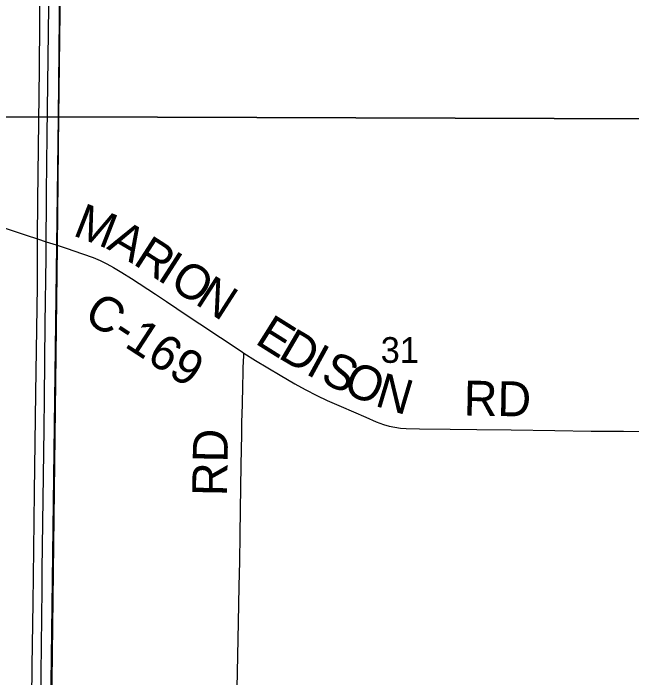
# Model space of a CAD drawing. Extents: x 1584893 to 1934202, y 663575 to 1091909.
# Drawn here: x 1808706 to 1814023, y 932287 to 938001 of the extents above; entities that cross this region are included whole.
import ezdxf

# ---------------------------------------------------------------- set-up
doc = ezdxf.new("R2010")
doc.units = 0
for name, color, linetype in [('GM_X_County_Road', 7, 'Continuous'), ('GM_X_County_Road_Text', 7, 'Continuous'), ('GM_X_Section', 7, 'Continuous'), ('GM_X_Section_Text', 7, 'Continuous'), ('GM_X_Township', 7, 'Continuous'), ('GM_X_Township_Road', 7, 'Continuous'), ('GM_X_Township_Road_Text', 7, 'Continuous'), ('GM_X_US_Route', 7, 'Continuous')]:
    doc.layers.add(name, color=color, linetype=linetype)

msp = doc.modelspace()

# ---------------------------------------------------------------- linework, layer by layer
at = {"layer": 'GM_X_County_Road'}
for points in [[(1808232.9, 936271.8), (1808332.7, 936245.2), (1808521.2, 936189.6), (1808661.5, 936144.5), (1808817.1, 936092.4), (1808913.8, 936060.7), (1808988.6, 936036.2), (1809073.3, 936008.6)], [(1809073.3, 936008.6), (1809160.1, 935980.3), (1809299.9, 935933.3), (1809392, 935899.4), (1809452.2, 935873.9), (1809511, 935845.6), (1809568.6, 935814.6), (1809639, 935772.9), (1809721.6, 935719.7), (1809927.4, 935584.8), (1810023, 935521.2), (1810200.6, 935403.2), (1810309.2, 935329.6), (1810664.9, 935094.3), (1810688.6, 935079.2)], [(1810688.6, 935079.2), (1810789.6, 935014.9), (1811000.4, 934887.9), (1811127.8, 934813), (1811214.2, 934765.7), (1811316.8, 934713.6), (1811405.9, 934671.7), (1811525.9, 934618.4), (1811736.2, 934526.3), (1811827.2, 934488.2), (1811889, 934465.3), (1811936.4, 934451.1), (1811984.9, 934440.6), (1812034, 934433.9), (1812083.3, 934430.3), (1812198.2, 934426.5), (1812460.7, 934424), (1812690.3, 934421.5), (1812985.6, 934417.6), (1813362.9, 934412.9), (1813674.5, 934408.5), (1813953.4, 934406.5), (1814150.1, 934403.2)]]:
    msp.add_lwpolyline(points, dxfattribs=at)
at = {"layer": 'GM_X_Section'}
for points in [[(1809163.3, 942525.6), (1809163, 942487.6), (1809093.8, 937111), (1803718.7, 937104.2), (1803783.9, 942158.7)], [(1815148.3, 942492.6), (1815060.8, 937090), (1809093.8, 937111), (1809163, 942487.6)], [(1803718.7, 937104.2), (1809093.8, 937111), (1809024.9, 931798.4), (1803688.2, 931841.4)], [(1815060.8, 937090), (1814877.6, 931732.1), (1809024.9, 931798.4), (1809093.8, 937111)]]:
    msp.add_lwpolyline(points, close=True, dxfattribs=at)
at = {"layer": 'GM_X_Township'}
for points in [[(1809357.8, 958555.1), (1809297.8, 953687.2), (1809284.8, 953200.4), (1809277.6, 952953.2), (1809226.3, 949572.9), (1809235.3, 949251.8), (1809240.4, 949177), (1809212, 947616.2), (1809216.6, 947094.9), (1809156.3, 943120.4), (1809131.1, 940774.6), (1809083.5, 935995.2), (1809030.3, 931794.3), (1808903.8, 931791.8), (1806844.2, 931808.6), (1797034, 931881.5), (1791447, 931895.4), (1789687.2, 931893.8), (1788575, 931901.3), (1785087, 931925), (1779693.4, 931998.1), (1779120.8, 932011.6), (1776887.5, 932016)], [(1814866.6, 931692), (1810616.4, 931766.5), (1809030.3, 931794.3), (1809083.5, 935995.2), (1809131.1, 940774.6), (1809156.3, 943120.4), (1809216.6, 947094.9), (1809212, 947616.2), (1809240.4, 949177), (1809235.3, 949251.8), (1809226.3, 949572.9), (1809277.6, 952953.2), (1809284.8, 953200.4), (1809297.8, 953687.2), (1809357.8, 958555.1)]]:
    msp.add_lwpolyline(points, dxfattribs=at)
at = {"layer": 'GM_X_Township_Road'}
msp.add_lwpolyline([(1810622.7, 931789.4), (1810632.7, 932335.5), (1810642.5, 932761.9), (1810648.4, 933073.5), (1810653.1, 933286.7), (1810656.5, 933516.3), (1810658.9, 933729.6), (1810665.8, 934113.5), (1810670.6, 934380), (1810671.1, 934468.5), (1810673.7, 934573.6), (1810675.2, 934623.1), (1810676.6, 934668.2), (1810677.5, 934698.6), (1810678.5, 934737.7), (1810679.5, 934777.6), (1810680.3, 934821.1), (1810681.4, 934881.8), (1810682.9, 934966.9), (1810683.7, 934992.1), (1810684.4, 935012.1), (1810686.6, 935048.5), (1810688.6, 935079.2)], dxfattribs=at)
at = {"layer": 'GM_X_US_Route'}
for points in [[(1808941.5, 932082.1), (1808949.7, 932803.9), (1808952.8, 933049.9), (1808954.4, 933213.9), (1808969.9, 934427.9), (1808972.6, 934690.4), (1808981, 935330.1), (1808987, 935904.4), (1808988.6, 936036.2), (1808989, 936116.9), (1808990.2, 936297), (1808991.8, 936461.1), (1808997.3, 936953), (1809014.5, 938281.8), (1809011.3, 938494.9), (1809000.4, 938707.8), (1808982.2, 938920.1), (1808965.9, 939051.4)], [(1808863.3, 931813.1), (1808869.4, 932388.7), (1808876.1, 932930), (1808881.8, 933389.4), (1808888.3, 933881.5), (1808899.4, 934734.6), (1808913.6, 935653.4), (1808913.4, 936014.4), (1808913.8, 936060.7), (1808916.2, 936391.7), (1808929.8, 937523.7), (1808937.7, 938311.3)]]:
    msp.add_lwpolyline(points, dxfattribs=at)

# ---------------------------------------------------------------- texts
at = {"layer": 'GM_X_County_Road_Text'}
for s, rotation, p in [('M', 338.7087, (1809208.8, 936093.7)), ('A', 329.5548, (1809500.8, 935981)), ('R', 327.2842, (1809725.7, 935848.9)), ('I', 327.2474, (1809932.9, 935715.7)), ('O', 327.2533, (1810036.6, 935649.1)), ('N', 327.2505, (1810258.6, 935506.3)), ('C-169', 326.9031, (1809297.9, 935370.1)), ('E', 327.8815, (1810774.5, 935167.2)), ('D', 329.637, (1810973.2, 935042.7)), ('I', 331.3606, (1811209.5, 934904.4)), ('S', 334.8844, (1811335.6, 934836.3)), ('O', 336.3417, (1811526.5, 934746.9)), ('N', 343.3341, (1811805.8, 934627.2)), ('RD', 359.0181, (1812576.8, 934542.6))]:
    msp.add_text(s, height=300, rotation=rotation, dxfattribs=at).set_placement(p)
at = {"layer": 'GM_X_Section_Text'}
msp.add_text('31', height=221, rotation=0, dxfattribs=at).set_placement((1811864.6, 934994.8))
at = {"layer": 'GM_X_Township_Road_Text'}
msp.add_text('RD', height=300, rotation=89.0128, dxfattribs=at).set_placement((1810543.2, 933846))

doc.saveas('drawing.dxf')
